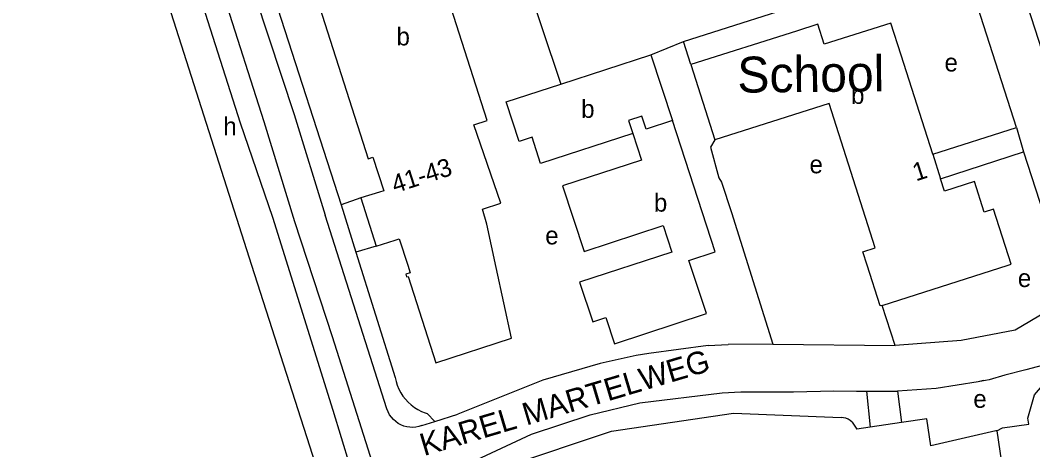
# Model space of a CAD drawing. Extents: x 159261 to 160849, y 382514 to 384534.
# Drawn here: x 159533 to 159758.4, y 382708.9 to 382804.6 of the extents above; entities that cross this region are included whole.
import ezdxf

# ---------------------------------------------------------------- set-up
doc = ezdxf.new("R2010")
doc.units = 0
for name, color, linetype in [('BLT_Basislijn', 7, 'Continuous'), ('BLT_Bebouwing', 7, 'Continuous'), ('BLT_Bebouwing_beschrifting', 7, 'Continuous'), ('BLT_Centroide', 7, 'Continuous'), ('BLT_Huisnummer_reeks', 7, 'Continuous'), ('BLT_Onderverdeling_panden', 7, 'Continuous'), ('BLT_Straatnaam', 7, 'Continuous')]:
    doc.layers.add(name, color=color, linetype=linetype)

msp = doc.modelspace()

# ---------------------------------------------------------------- linework, layer by layer
at = {"layer": 'BLT_Basislijn'}
for p, q in [((159564.02, 382854.48), (159587.2, 382782.02)), ((159570.74, 382854.03), (159593.99, 382783.57)), ((159559.25, 382852.96), (159581.94, 382781.71)), ((159680.65, 382799.85), (159742.31, 382819.51)), ((159588.12, 382813.87), (159604.4, 382763.46)), ((159754.71, 382780.65), (159745.45, 382809.61)), ((159673.38, 382796.84), (159680.65, 382799.85)), ((159682.29, 382794.67), (159680.65, 382799.85)), ((159581.94, 382781.71), (159589.12, 382760.66)), ((159587.2, 382782.02), (159594.07, 382759.73)), ((159593.99, 382783.57), (159600.86, 382761.12)), ((159736.09, 382774.74), (159754.71, 382780.65)), ((159754.71, 382780.65), (159756.33, 382775.23)), ((159737.85, 382769.24), (159756.33, 382775.23)), ((159608.8, 382764.95), (159604.4, 382763.46)), ((159604.4, 382763.46), (159607.71, 382752.87)), ((159614.61, 382718), (159600.86, 382761.12)), ((159612.21, 382754.2), (159607.71, 382752.87)), ((159607.71, 382752.87), (159616.46, 382724.96)), ((159584.46, 382750), (159611.15, 382667.06)), ((159727.77, 382732.1), (159724.81, 382741.03)), ((159686.14, 382732.05), (159690.6, 382732.3)), ((159700.5, 382732.4), (159690.6, 382732.3)), ((159700.5, 382732.4), (159727.77, 382732.1)), ((159752.15, 382725.47), (159748.64, 382724.4)), ((159756.8, 382726.65), (159752.15, 382725.47)), ((159746.24, 382724.01), (159736.83, 382722.47)), ((159748.64, 382724.4), (159746.24, 382724.01)), ((159747.41, 382724.3), (159746.24, 382724.01)), ((159714.11, 382721.98), (159719.14, 382721.9)), ((159719.14, 382721.9), (159721.39, 382721.9)), ((159721.39, 382721.9), (159722.2, 382713.87)), ((159721.39, 382721.9), (159728.22, 382721.9)), ((159736.83, 382722.47), (159728.22, 382721.9)), ((159728.22, 382721.9), (159729.15, 382714.9)), ((159623.56, 382716.92), (159625.28, 382715.14)), ((159625.28, 382715.14), (159630.42, 382716.76)), ((159622.41, 382714.24), (159625.28, 382715.14))]:
    msp.add_line(p, q, dxfattribs=at)
for points in [[(159780.29, 382747.23), (159779.46, 382747.99), (159776.13, 382754.43), (159770.11, 382767.88), (159727.46, 382900), (159720.82, 382918.3)], [(159533, 382911.23), (159558.74, 382830.76), (159584.46, 382750)], [(159636.44, 382842.6), (159635.9, 382842.43), (159653.35, 382790.31)], [(159687.63, 382777.91), (159686.63, 382776.27), (159688.49, 382769.45)], [(159756.33, 382775.23), (159765.23, 382747.73), (159766.61, 382742.69), (159754.45, 382735.53), (159742.44, 382733.23), (159727.77, 382732.1)], [(159688.49, 382769.45), (159689.06, 382768.46), (159691.32, 382761.69), (159700.5, 382732.4)], [(159589.12, 382760.66), (159602.56, 382717.69), (159609.97, 382693.28)], [(159594.07, 382759.73), (159602.41, 382734.07), (159613.83, 382698.07)], [(159686.14, 382732.05), (159672.93, 382730.27)], [(159672.93, 382730.27), (159670.09, 382729.89), (159662.04, 382728.08), (159649.32, 382724.34), (159630.42, 382716.76)], [(159750.35, 382713.1), (159751.66, 382713.74), (159757.47, 382714.56), (159757.28, 382715.86), (159758.77, 382721.07), (159765.49, 382728.98)], [(159765.49, 382728.98), (159756.8, 382726.65)], [(159616.46, 382724.96), (159616.65, 382724.07), (159616.92, 382723.21), (159617.27, 382722.37), (159617.69, 382721.57), (159618.18, 382720.81), (159618.73, 382720.1), (159619.35, 382719.43), (159620.02, 382718.83), (159620.74, 382718.28), (159621.51, 382717.8), (159622.31, 382717.39), (159623.15, 382717.05), (159623.56, 382716.92)], [(159630.07, 382704.52), (159646.78, 382712.32), (159659.82, 382716.61), (159670.89, 382719.31), (159689.24, 382721.54), (159693.37, 382721.78), (159705.14, 382721.78), (159714.11, 382721.98)], [(159622.41, 382714.24), (159621.75, 382714.03), (159621.08, 382713.89), (159620.4, 382713.84), (159619.71, 382713.86), (159619.03, 382713.96), (159618.37, 382714.14), (159617.73, 382714.4), (159617.12, 382714.73), (159616.56, 382715.13), (159616.05, 382715.59), (159615.6, 382716.11), (159615.21, 382716.67), (159614.88, 382717.28), (159614.61, 382718)]]:
    msp.add_lwpolyline(points, dxfattribs=at)
at = {"layer": 'BLT_Bebouwing'}
for p, q in [((159653.35, 382790.31), (159673.38, 382796.84)), ((159673.38, 382796.84), (159678.18, 382782.18)), ((159682.29, 382794.67), (159687.63, 382777.91)), ((159736.09, 382774.74), (159737.85, 382769.24)), ((159612.99, 382766.25), (159608.8, 382764.95)), ((159608.8, 382764.95), (159612.21, 382754.2)), ((159612.21, 382754.2), (159616.41, 382755.56)), ((159642.33, 382733.73), (159638.93, 382749.46)), ((159625.48, 382728.21), (159642.33, 382733.73)), ((159722.2, 382713.87), (159719.21, 382713.42)), ((159729.15, 382714.9), (159722.2, 382713.87))]:
    msp.add_line(p, q, dxfattribs=at)
for points in [[(159639.96, 382763.77), (159633.95, 382781.27), (159636.89, 382782.21), (159617.62, 382842.49), (159595.95, 382835.56), (159591.18, 382834.04)], [(159591.18, 382834.04), (159610.47, 382773.69), (159611.5, 382774.01), (159613.89, 382766.54), (159612.99, 382766.25)], [(159726.79, 382803.93), (159711.95, 382799.21), (159710.53, 382803.67), (159705.77, 382802.15), (159682.29, 382794.67)], [(159736.09, 382774.74), (159729.08, 382796.74), (159726.79, 382803.93)], [(159669.37, 382779.31), (159648.83, 382772.6), (159646.93, 382778.49), (159644.01, 382777.53), (159641.14, 382786.34), (159653.35, 382790.31)], [(159724.4, 382740.89), (159721.48, 382750), (159720.54, 382752.94), (159723.31, 382753.82), (159713.05, 382786.01), (159687.63, 382777.91)], [(159669.37, 382779.31), (159671.29, 382773.41), (159653.7, 382767.67), (159658.48, 382753.03), (159676.11, 382758.79), (159678.03, 382752.88), (159657.5, 382746.17), (159660.42, 382737.39), (159663.32, 382738.36), (159665.24, 382732.43), (159685.74, 382739.18), (159681.82, 382751.02), (159687.7, 382752.92), (159678.18, 382782.18)], [(159724.81, 382741.03), (159752.92, 382750), (159753.54, 382750.2), (159749.64, 382762.46), (159747.56, 382761.8), (159745.4, 382768.59), (159738.73, 382766.47), (159737.85, 382769.24)], [(159638.93, 382749.46), (159636.84, 382759.1), (159635.89, 382762.48), (159639.96, 382763.77)], [(159616.41, 382755.56), (159617.37, 382755.86), (159619.24, 382750), (159619.78, 382748.27), (159618.81, 382747.96), (159618.99, 382747.38), (159619.31, 382747.49), (159625.48, 382728.21)], [(159724.81, 382741.03), (159724.4, 382740.89)], [(159641.27, 382705.21), (159664.57, 382713.02), (159691.74, 382716.99), (159715.7, 382716.06)], [(159718.16, 382715), (159717.75, 382715.35), (159717.28, 382715.64), (159716.78, 382715.86), (159716.25, 382716), (159715.71, 382716.06), (159715.7, 382716.06)], [(159718.16, 382715), (159719.21, 382713.42)], [(159750.35, 382713.1), (159750.12, 382713.1), (159735.64, 382709.73), (159734.77, 382715.74), (159729.15, 382714.9)], [(159750.35, 382713.1), (159755.89, 382675.37), (159747.46, 382674.13), (159748.39, 382667.77), (159739.98, 382666.55), (159740.9, 382660.21)]]:
    msp.add_lwpolyline(points, dxfattribs=at)
at = {"layer": 'BLT_Onderverdeling_panden'}
msp.add_lwpolyline([(159678.18, 382782.18), (159672.33, 382780.28), (159671.38, 382783.21), (159668.4, 382782.24), (159669.37, 382779.31)], dxfattribs=at)

# ---------------------------------------------------------------- texts
at = {"layer": 'BLT_Bebouwing_beschrifting'}
msp.add_text('School', height=8, rotation=0.5505, dxfattribs=at).set_placement((159692.65, 382788.41))
at = {"layer": 'BLT_Centroide'}
for s, p in [('b', (159616.75, 382798.94)), ('e', (159738.72, 382793.14)), ('b', (159717.92, 382785.91)), ('b', (159657.85, 382782.8)), ('h', (159578.2, 382778.91)), ('e', (159708.67, 382770.45)), ('b', (159674.04, 382761.91)), ('e', (159649.85, 382754.61)), ('e', (159755.04, 382745.11)), ('e', (159745.13, 382718.2))]:
    msp.add_text(s, height=4, dxfattribs=at).set_placement(p)
at = {"layer": 'BLT_Huisnummer_reeks'}
for s, rotation, p in [('41-43', 17.7225, (159616.41, 382765.99)), ('1', 17.6771, (159732.36, 382768.64))]:
    msp.add_text(s, height=4, rotation=rotation, dxfattribs=at).set_placement(p)
at = {"layer": 'BLT_Straatnaam'}
msp.add_text('KAREL MARTELWEG', height=5, rotation=16.6148, dxfattribs=at).set_placement((159622.85, 382707.42))

doc.saveas('drawing.dxf')
